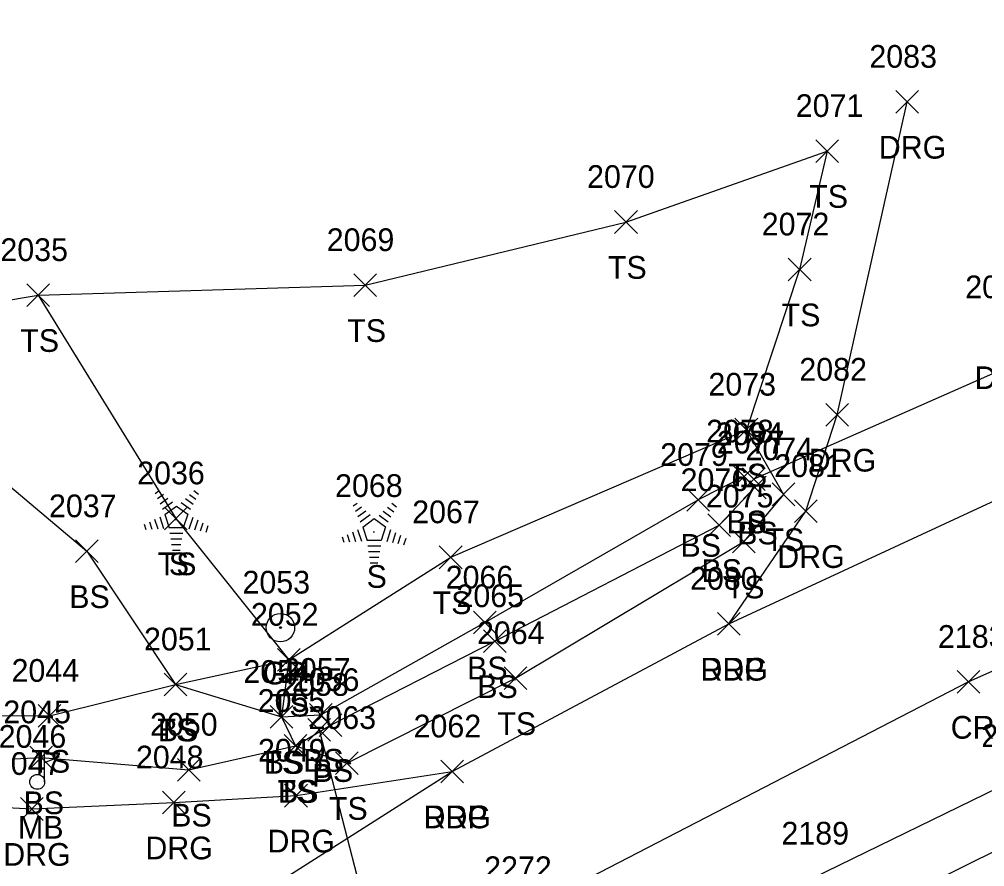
# Model space of a CAD drawing. Extents: x 1505656 to 1508446, y 700805 to 703031.
# Drawn here: x 1506823.9 to 1506908.9, y 702343 to 702417.6 of the extents above; entities that cross this region are included whole.
import ezdxf

# ---------------------------------------------------------------- set-up
doc = ezdxf.new("R2010")
doc.units = 0
for name, color, linetype in [('D_A', 7, 'Continuous'), ('D_I', 7, 'Continuous'), ('D_TIC', 7, 'Continuous'), ('DCP', 7, 'Continuous'), ('L_A', 7, 'Continuous'), ('L_I', 7, 'Continuous'), ('L_TIC', 7, 'Continuous'), ('LELB', 7, 'Continuous'), ('LMB', 7, 'Continuous'), ('LTC', 7, 'Continuous'), ('P_A', 7, 'Continuous'), ('P_I', 7, 'Continuous'), ('P_TIC', 7, 'Continuous'), ('PET', 7, 'Continuous'), ('PRC', 7, 'Continuous'), ('R_A', 7, 'Continuous'), ('R_I', 7, 'Continuous'), ('R_TIC', 7, 'Continuous'), ('RDG', 7, 'Continuous'), ('RGP', 7, 'Continuous')]:
    doc.layers.add(name, color=color, linetype=linetype)

msp = doc.modelspace()

# ---------------------------------------------------------------- linework, layer by layer
at = {"layer": 'D_TIC'}
for points in [[(1506887.562, 702376.062), (1506889.562, 702378.062)], [(1506889.562, 702376.062), (1506887.562, 702378.062)], [(1506849.311, 702353.993), (1506851.311, 702355.993)], [(1506851.311, 702353.993), (1506849.311, 702355.993)]]:
    msp.add_lwpolyline(points, dxfattribs=at)
at = {"layer": 'DCP'}
for points in [[(1506919.569, 702390.746), (1506888.562, 702377.062)], [(1506850.311, 702354.993), (1506861.885, 702310.284)]]:
    msp.add_lwpolyline(points, dxfattribs=at)
at = {"layer": 'L_TIC'}
for points in [[(1506894.038, 702404.958), (1506896.038, 702406.958)], [(1506896.038, 702404.958), (1506894.038, 702406.958)], [(1506876.319, 702398.71), (1506878.319, 702400.71)], [(1506878.319, 702398.71), (1506876.319, 702400.71)], [(1506891.607, 702394.526), (1506893.607, 702396.526)], [(1506893.607, 702394.526), (1506891.607, 702396.526)], [(1506853.374, 702393.151), (1506855.374, 702395.151)], [(1506855.374, 702393.151), (1506853.374, 702395.151)], [(1506824.591, 702392.274), (1506826.591, 702394.274)], [(1506826.591, 702392.274), (1506824.591, 702394.274)], [(1506824.591, 702392.274), (1506826.591, 702394.274)], [(1506826.591, 702392.274), (1506824.591, 702394.274)], [(1506886.915, 702380.426), (1506888.915, 702382.426)], [(1506888.915, 702380.426), (1506886.915, 702382.426)], [(1506886.915, 702380.426), (1506888.915, 702382.426)], [(1506888.915, 702380.426), (1506886.915, 702382.426)], [(1506886.717, 702376.298), (1506888.717, 702378.298)], [(1506888.717, 702376.298), (1506886.717, 702378.298)], [(1506887.665, 702375.327), (1506889.665, 702377.327)], [(1506889.665, 702375.327), (1506887.665, 702377.327)], [(1506882.678, 702374.239), (1506884.678, 702376.239)], [(1506884.678, 702374.239), (1506882.678, 702376.239)], [(1506882.678, 702374.239), (1506884.678, 702376.239)], [(1506884.678, 702374.239), (1506882.678, 702376.239)], [(1506890.182, 702374.734), (1506892.182, 702376.734)], [(1506892.182, 702374.734), (1506890.182, 702376.734)], [(1506836.689, 702372.614), (1506838.689, 702374.614)], [(1506838.689, 702372.614), (1506836.689, 702374.614)], [(1506884.522, 702372.02), (1506886.522, 702374.02)], [(1506886.522, 702372.02), (1506884.522, 702374.02)], [(1506886.688, 702370.575), (1506888.688, 702372.575)], [(1506888.688, 702370.575), (1506886.688, 702372.575)], [(1506886.688, 702370.575), (1506888.688, 702372.575)], [(1506888.688, 702370.575), (1506886.688, 702372.575)], [(1506828.873, 702369.719), (1506830.873, 702371.719)], [(1506830.873, 702369.719), (1506828.873, 702371.719)], [(1506860.889, 702369.189), (1506862.889, 702371.189)], [(1506862.889, 702369.189), (1506860.889, 702371.189)], [(1506863.891, 702363.443), (1506865.891, 702365.443)], [(1506865.891, 702363.443), (1506863.891, 702365.443)], [(1506864.786, 702361.802), (1506866.786, 702363.802)], [(1506866.786, 702361.802), (1506864.786, 702363.802)], [(1506846.647, 702360.166), (1506848.647, 702362.166)], [(1506848.647, 702360.166), (1506846.647, 702362.166)], [(1506846.647, 702360.166), (1506848.647, 702362.166)], [(1506848.647, 702360.166), (1506846.647, 702362.166)], [(1506836.667, 702357.99), (1506838.667, 702359.99)], [(1506838.667, 702357.99), (1506836.667, 702359.99)], [(1506836.667, 702357.99), (1506838.667, 702359.99)], [(1506838.667, 702357.99), (1506836.667, 702359.99)], [(1506866.59, 702358.544), (1506868.59, 702360.544)], [(1506868.59, 702358.544), (1506866.59, 702360.544)], [(1506825.577, 702355.23), (1506827.577, 702357.23)], [(1506827.577, 702355.23), (1506825.577, 702357.23)], [(1506845.989, 702355.136), (1506847.989, 702357.136)], [(1506847.989, 702355.136), (1506845.989, 702357.136)], [(1506845.989, 702355.136), (1506847.989, 702357.136)], [(1506847.989, 702355.136), (1506845.989, 702357.136)], [(1506849.466, 702355.317), (1506851.466, 702357.317)], [(1506851.466, 702355.317), (1506849.466, 702357.317)], [(1506850.303, 702354.416), (1506852.303, 702356.416)], [(1506852.303, 702354.416), (1506850.303, 702356.416)], [(1506847.242, 702352.581), (1506849.242, 702354.581)], [(1506849.242, 702352.581), (1506847.242, 702354.581)], [(1506847.242, 702352.581), (1506849.242, 702354.581)], [(1506849.242, 702352.581), (1506847.242, 702354.581)], [(1506824.85, 702351.576), (1506826.85, 702353.576)], [(1506826.85, 702351.576), (1506824.85, 702353.576)], [(1506837.848, 702350.486), (1506839.848, 702352.486)], [(1506839.848, 702350.486), (1506837.848, 702352.486)], [(1506851.761, 702351.077), (1506853.761, 702353.077)], [(1506853.761, 702351.077), (1506851.761, 702353.077)]]:
    msp.add_lwpolyline(points, dxfattribs=at)
at = {"layer": 'LELB'}
for points in [[(1506825.591, 702393.274), (1506854.374, 702394.151), (1506877.319, 702399.71), (1506895.038, 702405.958), (1506892.607, 702395.526), (1506887.915, 702381.426)], [(1507062.447, 702393.386), (1507058.774, 702400.537), (1507017.793, 702388.077), (1506982.515, 702375.001), (1506938.206, 702358.427), (1506913.509, 702346.166), (1506893.922, 702336.453)], [(1506806.861, 702390.129), (1506825.591, 702393.274), (1506837.689, 702373.614), (1506847.647, 702361.166), (1506861.889, 702370.189), (1506887.915, 702381.426), (1506891.182, 702375.734), (1506887.688, 702371.575)], [(1506763.111, 702379.383), (1506787.644, 702387.23), (1506806.861, 702390.129), (1506829.873, 702370.719), (1506837.667, 702358.99), (1506846.989, 702356.136), (1506850.466, 702356.317), (1506864.891, 702364.443), (1506883.678, 702375.239)], [(1506763.111, 702379.383), (1506786.702, 702365.883), (1506811.581, 702356.252), (1506826.577, 702356.23), (1506837.667, 702358.99), (1506847.647, 702361.166), (1506846.989, 702356.136), (1506848.242, 702353.581), (1506852.761, 702352.077), (1506867.59, 702359.544), (1506887.688, 702371.575)], [(1506756.532, 702376.318), (1506785.857, 702361.928), (1506807.698, 702351.697), (1506825.85, 702352.576), (1506838.848, 702351.486), (1506848.242, 702353.581), (1506851.303, 702355.416), (1506865.786, 702362.802), (1506885.522, 702373.02), (1506888.665, 702376.327), (1506887.717, 702377.298), (1506883.678, 702375.239)]]:
    msp.add_lwpolyline(points, dxfattribs=at)
at = {"layer": 'LMB'}
for p, q in [((1506826.146, 702353.019), (1506827.44, 702352.637)), ((1506826.152, 702350.427), (1506826.151, 702353.022)), ((1506826.151, 702352.12), (1506827.434, 702352.628)), ((1506825.496, 702350.419), (1506825.496, 702350.419))]:
    msp.add_line(p, q, dxfattribs=at)
msp.add_circle((1506825.496, 702350.419), 0.656, dxfattribs=at)
at = {"layer": 'LTC'}
for p, q in [((1506835.885, 702375.822), (1506836.239, 702376.08)), ((1506836.094, 702375.357), (1506836.623, 702375.741)), ((1506836.304, 702374.891), (1506837.008, 702375.402)), ((1506838.541, 702375.366), (1506839.22, 702374.872)), ((1506838.912, 702375.714), (1506839.461, 702375.315)), ((1506839.283, 702376.062), (1506839.702, 702375.758)), ((1506836.513, 702374.425), (1506837.392, 702375.063)), ((1506836.738, 702373.97), (1506837.75, 702374.705)), ((1506837.75, 702374.705), (1506838.747, 702373.98)), ((1506838.17, 702375.017), (1506838.979, 702374.429)), ((1506853.297, 702374.71), (1506853.652, 702374.968)), ((1506853.507, 702374.245), (1506854.036, 702374.629)), ((1506856.324, 702374.603), (1506856.874, 702374.203)), ((1506856.696, 702374.951), (1506857.115, 702374.646)), ((1506836.283, 702373.751), (1506836.614, 702372.732)), ((1506836.738, 702373.97), (1506837.125, 702372.777)), ((1506838.747, 702373.98), (1506838.355, 702372.777)), ((1506839.184, 702373.709), (1506838.846, 702372.669)), ((1506853.717, 702373.779), (1506854.42, 702374.29)), ((1506853.926, 702373.313), (1506854.804, 702373.951)), ((1506854.151, 702372.858), (1506855.162, 702373.593)), ((1506855.162, 702373.593), (1506856.159, 702372.868)), ((1506855.582, 702373.906), (1506856.392, 702373.317)), ((1506855.954, 702374.254), (1506856.633, 702373.76)), ((1506834.917, 702373.101), (1506835.069, 702372.633)), ((1506835.373, 702373.318), (1506835.584, 702372.666)), ((1506835.828, 702373.535), (1506836.099, 702372.699)), ((1506838.355, 702372.777), (1506837.125, 702372.777)), ((1506839.629, 702373.458), (1506839.341, 702372.574)), ((1506840.073, 702373.208), (1506839.836, 702372.479)), ((1506840.518, 702372.958), (1506840.331, 702372.384)), ((1506854.151, 702372.858), (1506854.538, 702371.665)), ((1506856.159, 702372.868), (1506855.768, 702371.665)), ((1506838.317, 702372.277), (1506837.173, 702372.277)), ((1506852.33, 702371.99), (1506852.482, 702371.522)), ((1506852.785, 702372.206), (1506852.997, 702371.555)), ((1506853.241, 702372.423), (1506853.512, 702371.588)), ((1506853.696, 702372.639), (1506854.027, 702371.62)), ((1506856.597, 702372.597), (1506856.259, 702371.558)), ((1506857.042, 702372.347), (1506856.754, 702371.462)), ((1506857.486, 702372.097), (1506857.249, 702371.367)), ((1506838.233, 702371.777), (1506837.245, 702371.777)), ((1506838.15, 702371.277), (1506837.318, 702371.277)), ((1506855.768, 702371.665), (1506854.538, 702371.665)), ((1506855.73, 702371.165), (1506854.585, 702371.165)), ((1506857.93, 702371.846), (1506857.744, 702371.272)), ((1506838.066, 702370.777), (1506837.391, 702370.777)), ((1506855.646, 702370.665), (1506854.658, 702370.665)), ((1506855.562, 702370.165), (1506854.731, 702370.165)), ((1506855.479, 702369.665), (1506854.804, 702369.665))]:
    msp.add_line(p, q, dxfattribs=at)
at = {"layer": 'P_TIC'}
for points in [[(1506885.382, 702363.333), (1506887.382, 702365.333)], [(1506887.382, 702363.333), (1506885.382, 702365.333)], [(1506906.47, 702358.219), (1506908.47, 702360.219)], [(1506908.47, 702358.219), (1506906.47, 702360.219)], [(1506861.011, 702350.331), (1506863.011, 702352.331)], [(1506863.011, 702350.331), (1506861.011, 702352.331)]]:
    msp.add_lwpolyline(points, dxfattribs=at)
at = {"layer": 'PET'}
for points in [[(1507103.856, 702424.388), (1507016.736, 702390.639), (1506981.676, 702378.85), (1506937.236, 702361.268), (1506911.295, 702350.482), (1506893.706, 702341.899), (1506878.185, 702333.275), (1506857.053, 702321.256), (1506820.83, 702294.667)], [(1506821.192, 702323.112), (1506840.119, 702337.397), (1506862.011, 702351.331), (1506886.382, 702364.333), (1506919.597, 702379.747), (1506940.753, 702387.332), (1506971.455, 702398.064), (1507005.318, 702409.203), (1507043.738, 702424.211)]]:
    msp.add_lwpolyline(points, dxfattribs=at)
at = {"layer": 'PRC'}
msp.add_lwpolyline([(1507099.788, 702434.294), (1507054.117, 702415.314), (1507012.501, 702399.887), (1506976.202, 702386.691), (1506932.664, 702370.406), (1506907.47, 702359.219), (1506868.098, 702338.857), (1506842.672, 702323.398), (1506809.898, 702300.172), (1506770.276, 702269.354), (1506742.249, 702247.51), (1506720.158, 702229.854), (1506696, 702211.378), (1506672.482, 702193.193), (1506662.62, 702185.621), (1506629.643, 702159.396), (1506597.852, 702133.732), (1506566.79, 702107.871), (1506534.18, 702078.284), (1506512.182, 702055.635), (1506496.345, 702038.073), (1506481.998, 702021.826), (1506469.416, 702008.908)], dxfattribs=at)
at = {"layer": 'R_TIC'}
for points in [[(1506901.079, 702409.29), (1506903.079, 702411.29)], [(1506903.079, 702409.29), (1506901.079, 702411.29)], [(1506894.917, 702381.74), (1506896.917, 702383.74)], [(1506896.917, 702381.74), (1506894.917, 702383.74)], [(1506892.145, 702373.255), (1506894.145, 702375.255)], [(1506894.145, 702373.255), (1506892.145, 702375.255)], [(1506885.382, 702363.333), (1506887.382, 702365.333)], [(1506887.382, 702363.333), (1506885.382, 702365.333)], [(1506861.011, 702350.331), (1506863.011, 702352.331)], [(1506863.011, 702350.331), (1506861.011, 702352.331)], [(1506847.276, 702348.205), (1506849.276, 702350.205)], [(1506849.276, 702348.205), (1506847.276, 702350.205)], [(1506824.016, 702347.032), (1506826.016, 702349.032)], [(1506826.016, 702347.032), (1506824.016, 702349.032)], [(1506836.527, 702347.601), (1506838.527, 702349.601)], [(1506838.527, 702347.601), (1506836.527, 702349.601)]]:
    msp.add_lwpolyline(points, dxfattribs=at)
at = {"layer": 'RDG'}
for points in [[(1506886.382, 702364.333), (1506893.145, 702374.255), (1506895.917, 702382.74), (1506902.079, 702410.29)], [(1506755.277, 702374.773), (1506785.4, 702358.595), (1506804.713, 702349.121), (1506825.016, 702348.032), (1506837.527, 702348.601), (1506848.276, 702349.205), (1506862.011, 702351.331)]]:
    msp.add_lwpolyline(points, dxfattribs=at)
at = {"layer": 'RGP'}
msp.add_line((1506846.904, 702363.998), (1506846.904, 702363.998), dxfattribs=at)
for radius in [1.25, 0.0833]:
    msp.add_circle((1506846.904, 702363.998), radius, dxfattribs=at)

# ---------------------------------------------------------------- texts
at = {"layer": 'D_A'}
for p in [(1506887.94, 702372.062), (1506849.689, 702349.993)]:
    msp.add_text('P', height=2, dxfattribs=at).set_placement(p)
at = {"layer": 'D_I'}
for s, p in [('2094', (1506885.224, 702380.062)), ('2058', (1506846.973, 702357.993))]:
    msp.add_text(s, height=2, dxfattribs=at).set_placement(p)
at = {"layer": 'L_A'}
for s, p in [('TS', (1506893.447, 702400.958)), ('TS', (1506875.729, 702394.71)), ('TS', (1506891.016, 702390.526)), ('TS', (1506852.783, 702389.151)), ('TS', (1506824.001, 702388.274)), ('TS', (1506824.001, 702388.274)), ('TS', (1506886.325, 702376.426)), ('TS', (1506886.325, 702376.426)), ('BS', (1506886.158, 702372.298)), ('BS', (1506887.106, 702371.327)), ('TS', (1506889.591, 702370.734)), ('BS', (1506882.119, 702370.239)), ('BS', (1506882.119, 702370.239)), ('TS', (1506836.099, 702368.614)), ('S', (1506837.075, 702368.614)), ('S', (1506854.488, 702367.502)), ('BS', (1506883.963, 702368.02)), ('TS', (1506886.098, 702366.575)), ('TS', (1506886.098, 702366.575)), ('BS', (1506828.314, 702365.719)), ('TS', (1506860.299, 702365.189)), ('BS', (1506863.332, 702359.443)), ('BS', (1506864.227, 702357.802)), ('TS', (1506846.056, 702356.166)), ('TS', (1506846.056, 702356.166)), ('TS', (1506836.077, 702353.99)), ('BS', (1506836.108, 702353.99)), ('TS', (1506865.999, 702354.544)), ('TS', (1506824.986, 702351.23)), ('BS', (1506848.907, 702351.317)), ('TS', (1506845.398, 702351.136)), ('BS', (1506845.43, 702351.136)), ('BS', (1506849.744, 702350.416)), ('TS', (1506846.651, 702348.581)), ('BS', (1506846.683, 702348.581)), ('BS', (1506824.291, 702347.576)), ('TS', (1506851.17, 702347.077)), ('BS', (1506837.289, 702346.486)), ('MB', (1506823.804, 702345.418))]:
    msp.add_text(s, height=2, dxfattribs=at).set_placement(p)
at = {"layer": 'L_I'}
for s, p in [('2071', (1506892.266, 702408.958)), ('2070', (1506873.894, 702402.71)), ('2072', (1506889.268, 702398.526)), ('2069', (1506850.98, 702397.151)), ('2035', (1506822.253, 702396.274)), ('2035', (1506822.253, 702396.274)), ('2073', (1506884.577, 702384.426)), ('2073', (1506884.577, 702384.426)), ('2078', (1506884.378, 702380.298)), ('2077', (1506885.326, 702379.327)), ('2074', (1506887.843, 702378.734)), ('2079', (1506880.331, 702378.239)), ('2079', (1506880.331, 702378.239)), ('2036', (1506834.296, 702376.614)), ('2036', (1506834.296, 702376.614)), ('2076', (1506882.128, 702376.02)), ('2068', (1506851.716, 702375.502)), ('2075', (1506884.35, 702374.575)), ('2075', (1506884.35, 702374.575)), ('2037', (1506826.534, 702373.719)), ('2067', (1506858.504, 702373.189)), ('2066', (1506861.45, 702367.443)), ('2065', (1506862.4, 702365.802)), ('2052', (1506844.308, 702364.166)), ('2052', (1506844.308, 702364.166)), ('2064', (1506864.204, 702362.544)), ('2051', (1506834.896, 702361.99)), ('2051', (1506834.896, 702361.99)), ('2044', (1506823.238, 702359.23)), ('2054', (1506843.65, 702359.136)), ('2054', (1506843.65, 702359.136)), ('2057', (1506847.128, 702359.317)), ('2056', (1506847.909, 702358.416)), ('2055', (1506844.903, 702356.581)), ('2055', (1506844.903, 702356.581)), ('2045', (1506822.512, 702355.576)), ('2063', (1506849.375, 702355.077)), ('2050', (1506835.423, 702354.486)), ('2046', (1506822.103, 702353.418))]:
    msp.add_text(s, height=2, dxfattribs=at).set_placement(p)
at = {"layer": 'LTC'}
for p in [(1506837.632, 702373.718), (1506855.045, 702372.606)]:
    msp.add_text('.', height=1.037, rotation=270, dxfattribs=at).set_placement(p)
at = {"layer": 'P_A'}
for s, p in [('RDP', (1506883.87, 702359.333)), ('CR', (1506905.903, 702354.219)), ('RDP', (1506859.499, 702346.331))]:
    msp.add_text(s, height=2, dxfattribs=at).set_placement(p)
at = {"layer": 'P_I'}
for s, p in [('2080', (1506882.957, 702367.333)), ('2183', (1506904.777, 702362.219)), ('2062', (1506858.625, 702354.331)), ('2184', (1506908.602, 702353.482)), ('2189', (1506891.005, 702344.899)), ('2272', (1506864.838, 702341.857))]:
    msp.add_text(s, height=2, dxfattribs=at).set_placement(p)
at = {"layer": 'R_A'}
for s, p in [('DRG', (1506899.568, 702405.29)), ('DRG', (1506908.008, 702385)), ('DRG', (1506893.405, 702377.74)), ('DRG', (1506890.633, 702369.255)), ('GP', (1506845.337, 702358.998)), ('DRG', (1506883.87, 702359.333)), ('DRG', (1506859.499, 702346.331)), ('DRG', (1506835.015, 702343.601)), ('DRG', (1506845.764, 702344.205)), ('DRG', (1506822.504, 702343.032))]:
    msp.add_text(s, height=2, dxfattribs=at).set_placement(p)
at = {"layer": 'R_I'}
for s, p in [('2083', (1506898.741, 702413.29)), ('2085', (1506907.181, 702393)), ('2082', (1506892.578, 702385.74)), ('2081', (1506890.373, 702377.255)), ('2080', (1506882.957, 702367.333)), ('2053', (1506843.565, 702366.998)), ('2062', (1506858.625, 702354.331)), ('2049', (1506844.929, 702352.205)), ('2048', (1506834.188, 702351.601)), ('2047', (1506821.678, 702351.032)), ('2189', (1506891.005, 702344.899))]:
    msp.add_text(s, height=2, dxfattribs=at).set_placement(p)

doc.saveas('drawing.dxf')
